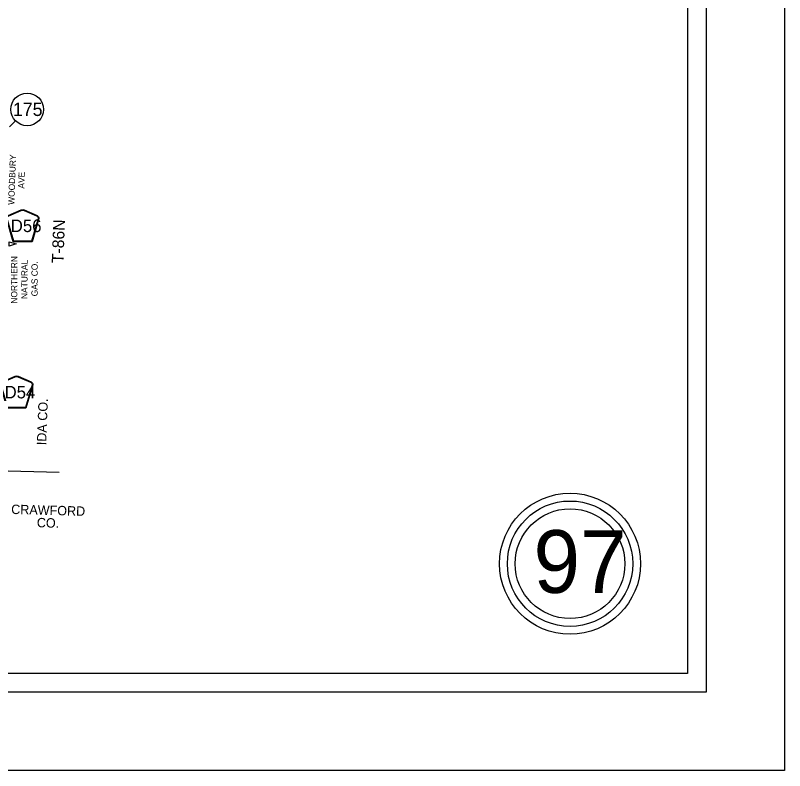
# Model space of a CAD drawing. Extents: x -157.2 to -99.3, y 12.2 to 46.2.
# Drawn here: x -111.04 to -101.22, y 12.16 to 21.8 of the extents above; entities that cross this region are included whole.
import ezdxf

# ---------------------------------------------------------------- set-up
doc = ezdxf.new("R2010")
doc.units = 0
for name, color, linetype in [('tdCoCoAdjSecRdTxt', 7, 'Continuous'), ('tdCoCoBndryPart', 7, 'Continuous'), ('tdCoCoBndryTxt', 7, 'Continuous'), ('tdCoDirctArrow', 7, 'Continuous'), ('tdCoFrame', 7, 'Continuous'), ('tdCoPipeTxt', 7, 'Continuous'), ('tdCoPlotFrame', 7, 'Continuous'), ('tdCoPriNonDiv', 7, 'Continuous'), ('tdCoShieldCoRte', 7, 'Continuous'), ('tdCoShieldCoRteHrd', 7, 'Continuous'), ('tdCoShieldStRte', 7, 'Continuous'), ('tdCoTitleBlock', 7, 'Continuous'), ('tdCoTwpRngTxt', 7, 'Continuous')]:
    doc.layers.add(name, color=color, linetype=linetype)

msp = doc.modelspace()

# ---------------------------------------------------------------- linework, layer by layer
at = {"layer": 'tdCoCoBndryPart'}
msp.add_lwpolyline([(-111.2993, 15.9931), (-110.4797, 15.9705)], dxfattribs=at)
at = {"layer": 'tdCoDirctArrow'}
msp.add_lwpolyline([(-111.1207, 18.9094), (-111.0283, 18.8821), (-111.1202, 18.8555)], close=True, dxfattribs=at)
at = {"layer": 'tdCoFrame'}
for points in [[(-155.7179, 45.1623), (-102.2179, 45.1623), (-102.2179, 13.1623), (-155.7179, 13.1623)], [(-155.4779, 44.9223), (-102.4579, 44.9223), (-102.4579, 13.4023), (-155.4779, 13.4023)]]:
    msp.add_lwpolyline(points, close=True, dxfattribs=at)
at = {"layer": 'tdCoPlotFrame'}
msp.add_lwpolyline([(-157.2179, 46.1623), (-101.2179, 46.1623), (-101.2179, 12.1623), (-157.2179, 12.1623)], close=True, dxfattribs=at)
at = {"layer": 'tdCoPriNonDiv'}
msp.add_lwpolyline([(-111.1137, 20.3785), (-111.0362, 20.4511)], dxfattribs=at)
at = {"layer": 'tdCoShieldCoRte'}
for points in [[(-111.0664, 18.9096), (-111.1483, 19.1925), (-111.1522, 19.2056), (-111.1529, 19.2115), (-111.1529, 19.2193), (-111.1487, 19.2297), (-111.1414, 19.2381), (-111.1318, 19.2448), (-110.9645, 19.3172), (-110.957, 19.3188), (-110.9466, 19.3197), (-110.9362, 19.3188), (-110.9287, 19.3172), (-110.7614, 19.2448), (-110.7518, 19.2381), (-110.7445, 19.2297), (-110.7403, 19.2193), (-110.7403, 19.2115), (-110.741, 19.2056), (-110.7449, 19.1925), (-110.8268, 18.9096)], [(-111.0605, 18.9159), (-111.1402, 19.1912), (-111.144, 19.2038), (-111.1447, 19.2095), (-111.1447, 19.217), (-111.1406, 19.2269), (-111.1336, 19.235), (-111.1244, 19.2414), (-110.9638, 19.3109), (-110.9566, 19.3125), (-110.9466, 19.3133), (-110.9366, 19.3125), (-110.9294, 19.3109), (-110.7688, 19.2414), (-110.7596, 19.235), (-110.7526, 19.2269), (-110.7485, 19.217), (-110.7485, 19.2095), (-110.7492, 19.2038), (-110.753, 19.1912), (-110.8327, 18.9159)]]:
    msp.add_lwpolyline(points, close=True, dxfattribs=at)
at = {"layer": 'tdCoShieldCoRteHrd'}
for points in [[(-111.1437, 16.7873), (-111.2257, 17.0701), (-111.2295, 17.0833), (-111.2303, 17.0892), (-111.2303, 17.097), (-111.226, 17.1073), (-111.2188, 17.1158), (-111.2092, 17.1225), (-111.0419, 17.1948), (-111.0344, 17.1965), (-111.024, 17.1974), (-111.0135, 17.1965), (-111.006, 17.1948), (-110.8387, 17.1225), (-110.8292, 17.1158), (-110.8219, 17.1073), (-110.8177, 17.097), (-110.8177, 17.0892), (-110.8184, 17.0833), (-110.8223, 17.0701), (-110.9042, 16.7873)], [(-111.1379, 16.7936), (-111.2176, 17.0689), (-111.2213, 17.0815), (-111.222, 17.0871), (-111.222, 17.0946), (-111.2179, 17.1045), (-111.211, 17.1127), (-111.2018, 17.1191), (-111.0412, 17.1885), (-111.034, 17.1901), (-111.024, 17.191), (-111.014, 17.1901), (-111.0067, 17.1885), (-110.8462, 17.1191), (-110.837, 17.1127), (-110.83, 17.1045), (-110.8259, 17.0946), (-110.8259, 17.0871), (-110.8266, 17.0815), (-110.8303, 17.0689), (-110.9101, 16.7936)]]:
    msp.add_lwpolyline(points, close=True, dxfattribs=at)
at = {"layer": 'tdCoShieldStRte'}
msp.add_circle((-110.8888, 20.5985), 0.2085, dxfattribs=at)
at = {"layer": 'tdCoTitleBlock'}
for radius in [0.9, 0.8, 0.7]:
    msp.add_circle((-103.9579, 14.8023), radius, dxfattribs=at)

# ---------------------------------------------------------------- texts
at = {"layer": 'tdCoCoAdjSecRdTxt'}
for s, p in [('WOODBURY', (-111.0533, 19.3804)), ('AVE', (-110.9259, 19.5876))]:
    msp.add_text(s, height=0.08, rotation=87.98419, dxfattribs=at).set_placement(p)
at = {"layer": 'tdCoCoBndryTxt'}
for s, rotation, p in [('IDA CO.', 87.7919, (-110.6468, 16.3124)), ('CRAWFORD', 358.4207, (-111.0946, 15.4374)), ('CO.', 358.4207, (-110.7671, 15.2679))]:
    msp.add_text(s, height=0.12, rotation=rotation, dxfattribs=at).set_placement(p)
at = {"layer": 'tdCoPipeTxt'}
for s, p in [('NORTHERN', (-111.0156, 18.1206)), ('NATURAL', (-110.8852, 18.1799)), ('GAS CO.', (-110.7548, 18.2139))]:
    msp.add_text(s, height=0.08, rotation=89.91633, dxfattribs=at).set_placement(p)
at = {"layer": 'tdCoShieldCoRte'}
msp.add_text('D56', height=0.16, dxfattribs=at).set_placement((-111.0985, 19.0338))
at = {"layer": 'tdCoShieldCoRteHrd'}
msp.add_text('D54', height=0.16, dxfattribs=at).set_placement((-111.1777, 16.9115))
at = {"layer": 'tdCoShieldStRte'}
msp.add_text('175', height=0.17, dxfattribs=at).set_placement((-111.0719, 20.5146))
at = {"layer": 'tdCoTitleBlock'}
msp.add_text('97', height=0.8, rotation=360, dxfattribs=at).set_placement((-104.4243, 14.4299))
at = {"layer": 'tdCoTwpRngTxt'}
msp.add_text('T-86N', height=0.15, rotation=87.9059, dxfattribs=at).set_placement((-110.4262, 18.6352))

doc.saveas('drawing.dxf')
